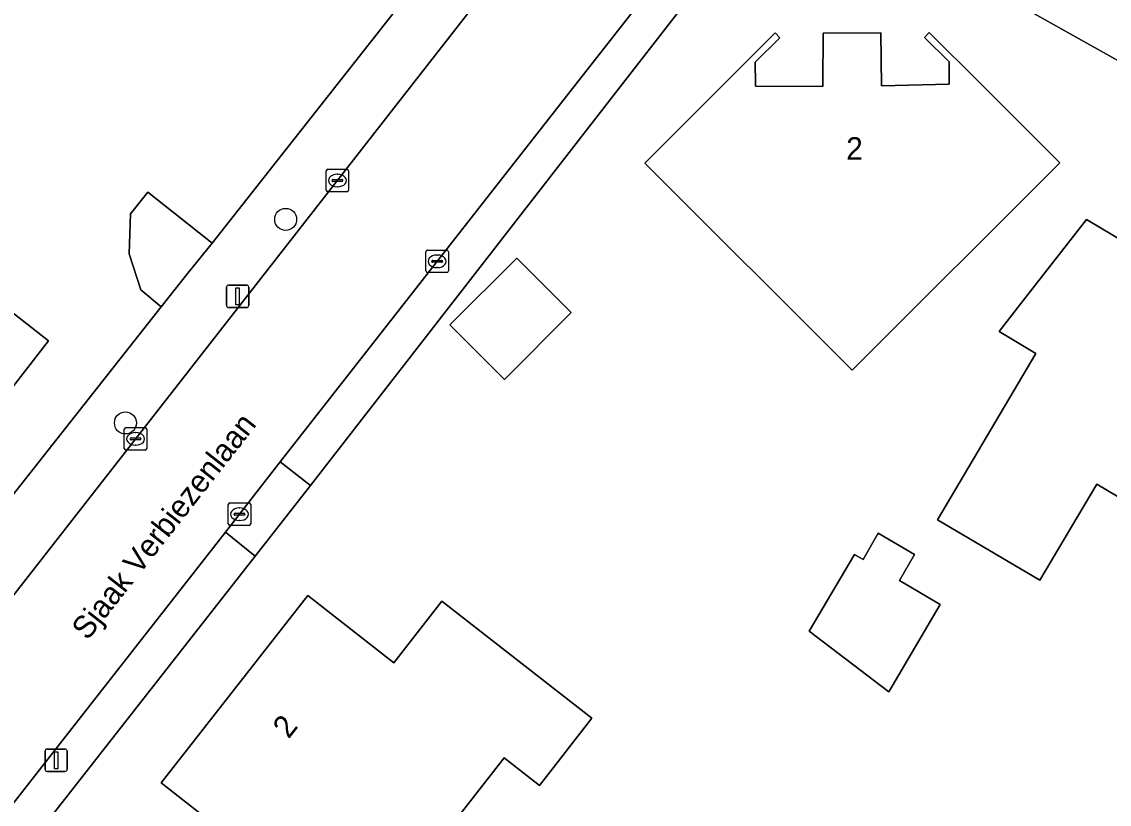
# Model space of a CAD drawing. Extents: x 157320 to 158835, y 386650 to 388491.
# Drawn here: x 158080.32 to 158128.79, y 387217.9 to 387252.77 of the extents above; entities that cross this region are included whole.
import ezdxf

# ---------------------------------------------------------------- set-up
doc = ezdxf.new("R2010")
doc.units = 0
for name, color, linetype in [('IMGEO_Boom', 7, 'Continuous'), ('IMGEO_Erf', 7, 'Continuous'), ('IMGEO_Groenvoorziening', 7, 'Continuous'), ('IMGEO_Kolk', 7, 'Continuous'), ('IMGEO_Lichtmast', 7, 'Continuous'), ('IMGEO_Openbare_ruimte_label', 7, 'Continuous'), ('IMGEO_Pand', 7, 'Continuous'), ('IMGEO_Pand_nummerreeks', 7, 'Continuous'), ('IMGEO_Rijbaan_lokaal_gesloten', 7, 'Continuous'), ('IMGEO_Voetpad_open', 7, 'Continuous')]:
    doc.layers.add(name, color=color, linetype=linetype)

msp = doc.modelspace()

# ---------------------------------------------------------------- linework, layer by layer
at = {"layer": 'IMGEO_Boom'}
for centre in [(158092.082, 387243.962), (158084.941, 387234.894)]:
    msp.add_circle(centre, 0.489, dxfattribs=at)
at = {"layer": 'IMGEO_Erf'}
for points in [[(158048.863, 387238.464), (158052.457, 387235.424), (158056.092, 387232.453), (158071.192, 387220.632), (158086.535, 387240.062), (158085.623, 387240.828), (158085.107, 387242.424), (158085.169, 387244.207), (158085.937, 387245.18), (158088.589, 387243.084), (158088.804, 387242.909), (158103.97, 387262.173), (158102.626, 387266.267), (158095.354, 387271.444), (158090.972, 387274.553), (158086.83, 387278.431)], [(158112.253, 387256.634), (158107.095, 387250), (158093.185, 387232.11), (158090.73, 387228.956), (158079.248, 387214.335)], [(158129.644, 387250.774), (158120.736, 387255.785)], [(158077.572, 387241.628), (158081.519, 387238.558), (158078.879, 387235.177)]]:
    msp.add_lwpolyline(points, dxfattribs=at)
for points in [[(158123.06, 387250), (158126.589, 387246.485), (158117.332, 387237.242), (158108.098, 387246.466), (158111.625, 387250), (158113.893, 387252.273), (158114.103, 387252.058), (158113.014, 387250.974), (158113.018, 387250), (158113.018, 387249.892), (158116.03, 387249.89), (158116.03, 387250), (158116.032, 387252.262), (158118.615, 387252.278), (158118.638, 387249.91), (158121.648, 387249.99), (158121.648, 387250.987), (158120.559, 387252.06), (158120.767, 387252.284)], [(158136.835, 387235.63), (158138.37, 387234.718), (158135.812, 387230.422), (158134.876, 387228.85), (158133.343, 387229.764), (158133.062, 387229.293), (158128.24, 387232.167), (158125.692, 387227.893), (158121.128, 387230.576), (158125.52, 387237.993), (158123.877, 387238.966), (158124.703, 387240.023), (158127.779, 387243.964), (158131.225, 387241.908), (158132.047, 387243.286), (158134.907, 387241.593), (158138.951, 387239.198)], [(158101.838, 387236.834), (158099.407, 387239.262), (158102.383, 387242.241), (158104.814, 387239.813)], [(158121.255, 387226.809), (158118.96, 387222.907), (158115.415, 387225.608), (158117.431, 387229.038), (158117.818, 387228.812), (158118.496, 387229.975), (158120.116, 387229.031), (158119.438, 387227.868)], [(158103.393, 387218.736), (158101.816, 387219.965), (158095.482, 387211.842), (158086.534, 387218.851), (158093.075, 387227.199), (158096.908, 387224.21), (158099.042, 387226.947), (158105.73, 387221.733)]]:
    msp.add_lwpolyline(points, close=True, dxfattribs=at)
at = {"layer": 'IMGEO_Groenvoorziening'}
for points in [[(158097.752, 387250), (158105.735, 387260.215), (158105.977, 387260.589), (158103.97, 387262.173), (158088.804, 387242.909), (158087.73, 387241.561), (158086.535, 387240.062), (158071.192, 387220.632), (158073.175, 387219.08)], [(158074.463, 387220.199), (158097.752, 387250)], [(158078.231, 387215.128), (158079.248, 387214.335), (158090.73, 387228.956), (158089.404, 387230.023), (158079.065, 387216.835)]]:
    msp.add_lwpolyline(points, dxfattribs=at)
for points in [[(158120.736, 387255.785), (158129.644, 387250.774), (158129.813, 387251.159), (158129.755, 387253.762), (158122.111, 387258.246)], [(158093.185, 387232.11), (158107.095, 387250), (158112.253, 387256.634), (158110.984, 387257.602), (158105.03, 387250), (158091.841, 387233.164)]]:
    msp.add_lwpolyline(points, close=True, dxfattribs=at)
at = {"layer": 'IMGEO_Kolk'}
for p, q in [((158093.888, 387245.268), (158093.888, 387246.12)), ((158093.963, 387246.194), (158094.815, 387246.194)), ((158094.889, 387246.12), (158094.889, 387245.268)), ((158094.147, 387245.688), (158094.147, 387245.7)), ((158094.585, 387245.651), (158094.187, 387245.651)), ((158094.19, 387245.737), (158094.588, 387245.737)), ((158094.376, 387245.974), (158094.401, 387245.974)), ((158094.631, 387245.7), (158094.631, 387245.688)), ((158094.815, 387245.194), (158093.963, 387245.194)), ((158094.399, 387245.414), (158094.374, 387245.414)), ((158098.333, 387241.667), (158098.333, 387242.519)), ((158098.408, 387242.593), (158099.26, 387242.593)), ((158098.821, 387242.373), (158098.846, 387242.373)), ((158099.334, 387242.519), (158099.334, 387241.667)), ((158098.592, 387242.087), (158098.592, 387242.099)), ((158099.03, 387242.05), (158098.632, 387242.05)), ((158098.635, 387242.136), (158099.033, 387242.136)), ((158098.844, 387241.813), (158098.819, 387241.813)), ((158099.076, 387242.099), (158099.076, 387242.087)), ((158099.26, 387241.593), (158098.408, 387241.593)), ((158084.892, 387233.757), (158084.892, 387234.609)), ((158084.967, 387234.683), (158085.819, 387234.683)), ((158085.893, 387234.609), (158085.893, 387233.757)), ((158085.151, 387234.177), (158085.151, 387234.189)), ((158085.589, 387234.14), (158085.191, 387234.14)), ((158085.194, 387234.226), (158085.592, 387234.226)), ((158085.38, 387234.463), (158085.405, 387234.463)), ((158085.635, 387234.189), (158085.635, 387234.177)), ((158085.819, 387233.683), (158084.967, 387233.683)), ((158085.403, 387233.903), (158085.378, 387233.903)), ((158089.524, 387230.4), (158089.524, 387231.252)), ((158089.599, 387231.326), (158090.451, 387231.326)), ((158090.012, 387231.106), (158090.037, 387231.106)), ((158090.525, 387231.252), (158090.525, 387230.4)), ((158089.783, 387230.82), (158089.783, 387230.832)), ((158090.221, 387230.783), (158089.823, 387230.783)), ((158089.826, 387230.869), (158090.224, 387230.869)), ((158090.267, 387230.832), (158090.267, 387230.82)), ((158090.451, 387230.326), (158089.599, 387230.326)), ((158090.035, 387230.546), (158090.01, 387230.546))]:
    msp.add_line(p, q, dxfattribs=at)
for points in [[(158093.888, 387245.268), (158093.888, 387246.12)], [(158093.963, 387246.194), (158094.815, 387246.194)], [(158094.889, 387246.12), (158094.889, 387245.268)], [(158094.815, 387245.194), (158093.963, 387245.194)], [(158098.333, 387241.667), (158098.333, 387242.519)], [(158098.408, 387242.593), (158099.26, 387242.593)], [(158099.334, 387242.519), (158099.334, 387241.667)], [(158099.26, 387241.593), (158098.408, 387241.593)], [(158084.892, 387233.757), (158084.892, 387234.609)], [(158084.967, 387234.683), (158085.819, 387234.683)], [(158085.893, 387234.609), (158085.893, 387233.757)], [(158085.819, 387233.683), (158084.967, 387233.683)], [(158089.524, 387230.4), (158089.524, 387231.252)], [(158089.599, 387231.326), (158090.451, 387231.326)], [(158090.525, 387231.252), (158090.525, 387230.4)], [(158090.451, 387230.326), (158089.599, 387230.326)]]:
    msp.add_lwpolyline(points, dxfattribs=at)
for centre, radius, start, end in [((158093.965, 387246.118), 0.0765, 91.552, 178.448), ((158093.965, 387246.118), 0.0765, 91.552, 178.448), ((158094.813, 387246.118), 0.0765, 1.552, 88.448), ((158094.813, 387246.118), 0.0765, 1.552, 88.448), ((158094.187, 387245.697), 0.0403, 85.8775, 175.7526), ((158094.184, 387245.687), 0.0366, 178.938, 274.7102), ((158094.588, 387245.694), 0.043, 264.8664, 352.4533), ((158094.592, 387245.699), 0.0386, 1.7309, 96.639), ((158093.965, 387245.27), 0.0765, 181.552, 268.448), ((158093.965, 387245.27), 0.0765, 181.552, 268.448), ((158094.813, 387245.27), 0.0765, 271.552, 358.448), ((158094.813, 387245.27), 0.0765, 271.552, 358.448), ((158098.41, 387242.517), 0.0765, 91.552, 178.448), ((158098.41, 387242.517), 0.0765, 91.552, 178.448), ((158099.258, 387242.517), 0.0765, 1.552, 88.448), ((158099.258, 387242.517), 0.0765, 1.552, 88.448), ((158098.632, 387242.096), 0.0403, 85.8775, 175.7526), ((158098.629, 387242.086), 0.0366, 178.938, 274.7102), ((158099.033, 387242.093), 0.043, 264.8664, 352.4533), ((158099.037, 387242.098), 0.0386, 1.7309, 96.639), ((158098.41, 387241.669), 0.0765, 181.552, 268.448), ((158098.41, 387241.669), 0.0765, 181.552, 268.448), ((158099.258, 387241.669), 0.0765, 271.552, 358.448), ((158099.258, 387241.669), 0.0765, 271.552, 358.448), ((158084.969, 387234.607), 0.0765, 91.552, 178.448), ((158084.969, 387234.607), 0.0765, 91.552, 178.448), ((158085.817, 387234.607), 0.0765, 1.552, 88.448), ((158085.817, 387234.607), 0.0765, 1.552, 88.448), ((158085.191, 387234.186), 0.0403, 85.8775, 175.7526), ((158085.188, 387234.176), 0.0366, 178.938, 274.7102), ((158085.592, 387234.183), 0.043, 264.8664, 352.4533), ((158085.596, 387234.188), 0.0386, 1.7309, 96.639), ((158084.969, 387233.759), 0.0765, 181.552, 268.448), ((158084.969, 387233.759), 0.0765, 181.552, 268.448), ((158085.817, 387233.759), 0.0765, 271.552, 358.448), ((158085.817, 387233.759), 0.0765, 271.552, 358.448), ((158089.601, 387231.25), 0.0765, 91.552, 178.448), ((158089.601, 387231.25), 0.0765, 91.552, 178.448), ((158090.449, 387231.25), 0.0765, 1.552, 88.448), ((158090.449, 387231.25), 0.0765, 1.552, 88.448), ((158089.823, 387230.829), 0.0403, 85.8775, 175.7526), ((158089.82, 387230.819), 0.0366, 178.938, 274.7102), ((158090.224, 387230.826), 0.043, 264.8664, 352.4533), ((158090.228, 387230.831), 0.0386, 1.7309, 96.639), ((158089.601, 387230.402), 0.0765, 181.552, 268.448), ((158089.601, 387230.402), 0.0765, 181.552, 268.448), ((158090.449, 387230.402), 0.0765, 271.552, 358.448), ((158090.449, 387230.402), 0.0765, 271.552, 358.448)]:
    msp.add_arc(centre, radius, start, end, dxfattribs=at)
for centre, major_axis, ratio, start_param, end_param in [((158094.375, 387245.694), (-0.387, 0.002), 0.722429, 4.712389, 7.853982), ((158094.4, 387245.694), (-0.39, 0.002), 0.717154, 1.570796, 4.712389), ((158098.82, 387242.093), (-0.387, 0.002), 0.722429, 4.712389, 7.853982), ((158098.845, 387242.093), (-0.39, 0.002), 0.717154, 1.570796, 4.712389), ((158085.379, 387234.183), (-0.387, 0.002), 0.722429, 4.712389, 7.853982), ((158085.404, 387234.183), (-0.39, 0.002), 0.717154, 1.570796, 4.712389), ((158090.011, 387230.826), (-0.387, 0.002), 0.722429, 4.712389, 7.853982), ((158090.036, 387230.826), (-0.39, 0.002), 0.717154, 1.570796, 4.712389)]:
    msp.add_ellipse(centre, major_axis=major_axis, ratio=ratio, start_param=start_param, end_param=end_param, dxfattribs=at)
at = {"layer": 'IMGEO_Lichtmast'}
for p, q in [((158089.445, 387240.136), (158089.445, 387240.936)), ((158089.445, 387240.936), (158089.445, 387240.136)), ((158089.545, 387241.036), (158090.335, 387241.036)), ((158090.335, 387241.036), (158089.545, 387241.036)), ((158090.435, 387240.936), (158090.435, 387240.136)), ((158090.435, 387240.136), (158090.435, 387240.936)), ((158090.335, 387240.036), (158089.545, 387240.036)), ((158089.545, 387240.036), (158090.335, 387240.036)), ((158081.357, 387219.463), (158081.357, 387220.263)), ((158081.357, 387220.263), (158081.357, 387219.463)), ((158081.457, 387220.363), (158082.247, 387220.363)), ((158082.247, 387220.363), (158081.457, 387220.363)), ((158082.347, 387220.263), (158082.347, 387219.463)), ((158082.347, 387219.463), (158082.347, 387220.263)), ((158082.247, 387219.363), (158081.457, 387219.363)), ((158081.457, 387219.363), (158082.247, 387219.363))]:
    msp.add_line(p, q, dxfattribs=at)
for points in [[(158089.865, 387240.911), (158090.015, 387240.911), (158090.015, 387240.161), (158089.865, 387240.161), (158089.865, 387240.911)], [(158081.777, 387220.238), (158081.927, 387220.238), (158081.927, 387219.488), (158081.777, 387219.488), (158081.777, 387220.238)]]:
    msp.add_lwpolyline(points, dxfattribs=at)
for centre, start, end in [((158089.545, 387240.936), 90, 180), ((158089.545, 387240.936), 90, 180), ((158090.335, 387240.936), 0, 90), ((158090.335, 387240.936), 360, 90), ((158089.545, 387240.136), 180, 270), ((158089.545, 387240.136), 180, 270), ((158090.335, 387240.136), 270, 0), ((158090.335, 387240.136), 270, 0), ((158081.457, 387220.263), 90, 180), ((158081.457, 387220.263), 90, 180), ((158082.247, 387220.263), 0, 90), ((158082.247, 387220.263), 360, 90), ((158081.457, 387219.463), 180, 270), ((158081.457, 387219.463), 180, 270), ((158082.247, 387219.463), 270, 0), ((158082.247, 387219.463), 270, 0)]:
    msp.add_arc(centre, 0.1, start, end, dxfattribs=at)
at = {"layer": 'IMGEO_Pand'}
for points in [[(158117.332, 387237.242), (158126.589, 387246.485), (158123.06, 387250), (158120.767, 387252.284), (158120.559, 387252.06), (158121.648, 387250.987), (158121.648, 387249.99), (158118.638, 387249.91), (158118.615, 387252.278), (158116.032, 387252.262), (158116.03, 387250), (158116.03, 387249.89), (158113.018, 387249.892), (158113.018, 387250), (158113.014, 387250.974), (158114.103, 387252.058), (158113.893, 387252.273), (158111.625, 387250), (158108.098, 387246.466)], [(158088.804, 387242.909), (158088.589, 387243.084), (158085.937, 387245.18), (158085.169, 387244.207), (158085.107, 387242.424), (158085.623, 387240.828), (158086.535, 387240.062), (158087.73, 387241.561)], [(158124.703, 387240.023), (158123.877, 387238.966), (158125.52, 387237.993), (158121.128, 387230.576), (158125.692, 387227.893), (158128.24, 387232.167), (158133.062, 387229.293), (158133.343, 387229.764), (158134.876, 387228.85), (158135.812, 387230.422), (158138.37, 387234.718), (158136.835, 387235.63), (158138.951, 387239.198), (158134.907, 387241.593), (158132.047, 387243.286), (158131.225, 387241.908), (158127.779, 387243.964)], [(158099.407, 387239.262), (158101.838, 387236.834), (158104.814, 387239.813), (158102.383, 387242.241)], [(158120.116, 387229.031), (158118.496, 387229.975), (158117.818, 387228.812), (158117.431, 387229.038), (158115.415, 387225.608), (158118.96, 387222.907), (158121.255, 387226.809), (158119.438, 387227.868)], [(158095.482, 387211.842), (158101.816, 387219.965), (158103.393, 387218.736), (158105.73, 387221.733), (158099.042, 387226.947), (158096.908, 387224.21), (158093.075, 387227.199), (158086.534, 387218.851)]]:
    msp.add_lwpolyline(points, close=True, dxfattribs=at)
msp.add_lwpolyline([(158078.879, 387235.177), (158081.519, 387238.558), (158077.572, 387241.628)], dxfattribs=at)
at = {"layer": 'IMGEO_Rijbaan_lokaal_gesloten'}
for points in [[(158105.977, 387260.589), (158105.735, 387260.215), (158097.752, 387250), (158074.463, 387220.199)], [(158079.065, 387216.835), (158089.404, 387230.023), (158091.841, 387233.164), (158105.03, 387250), (158110.984, 387257.602)]]:
    msp.add_lwpolyline(points, dxfattribs=at)
at = {"layer": 'IMGEO_Voetpad_open'}
msp.add_lwpolyline([(158093.185, 387232.11), (158091.841, 387233.164), (158089.404, 387230.023), (158090.73, 387228.956)], close=True, dxfattribs=at)

# ---------------------------------------------------------------- texts
at = {"layer": 'IMGEO_Openbare_ruimte_label'}
msp.add_text('Sjaak Verbiezenlaan', height=1, rotation=51.9039, dxfattribs=at).set_placement((158083.254, 387225.166))
at = {"layer": 'IMGEO_Pand_nummerreeks'}
for rotation, p in [(0.1726, (158117.066, 387246.624)), (51.9198, (158092.215, 387220.784))]:
    msp.add_text('2', height=1, rotation=rotation, dxfattribs=at).set_placement(p)

doc.saveas('drawing.dxf')
